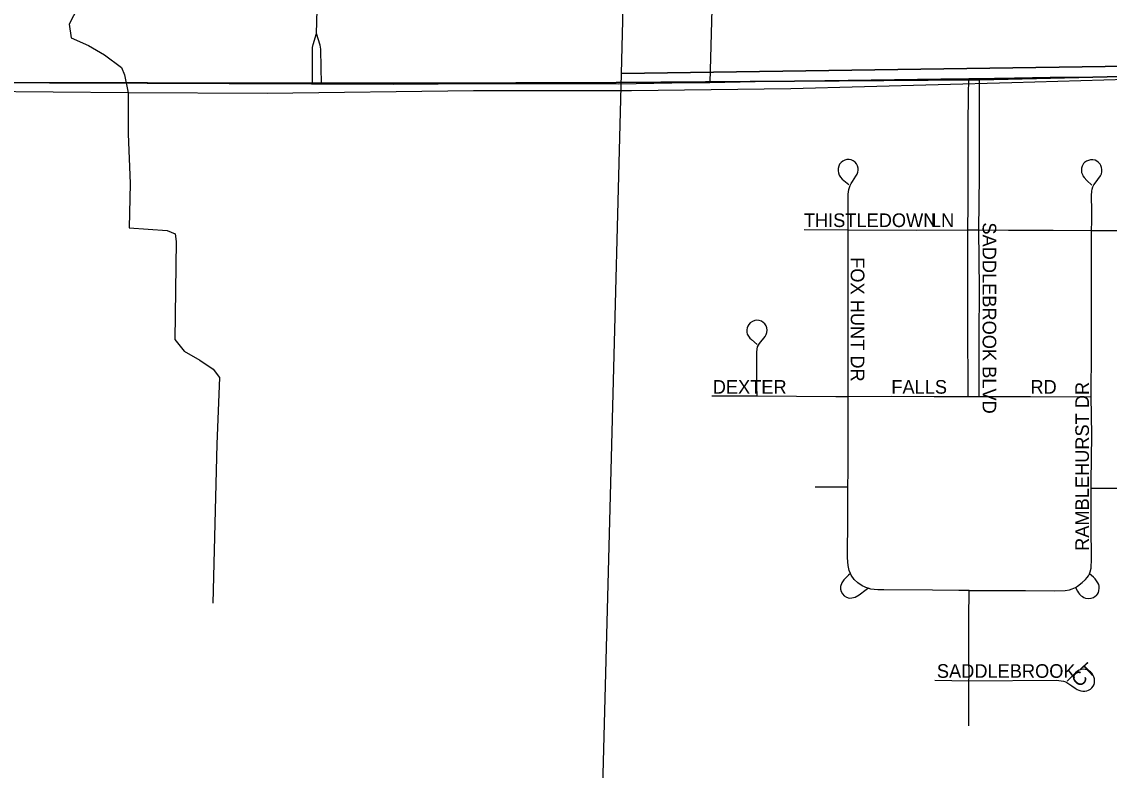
# Model space of a CAD drawing. Extents: x 1443599 to 1910620, y 1028088 to 1361369.
# Drawn here: x 1641737 to 1645729, y 1282676 to 1285423 of the extents above; entities that cross this region are included whole.
import ezdxf

# ---------------------------------------------------------------- set-up
doc = ezdxf.new("R2010")
doc.units = 0
for name, color, linetype in [('GM_X_City_Street', 7, 'Continuous'), ('GM_X_Corporation', 7, 'Continuous'), ('GM_X_County_Road', 7, 'Continuous'), ('GM_X_Minor_River', 7, 'Continuous'), ('GM_X_Section', 7, 'Continuous'), ('GM_X_Township', 7, 'Continuous'), ('GM_X_Township_Subdivision', 7, 'Continuous'), ('GM_X_Township_Subdivision_Text', 7, 'Continuous')]:
    doc.layers.add(name, color=color, linetype=linetype)

msp = doc.modelspace()

# ---------------------------------------------------------------- linework, layer by layer
at = {"layer": 'GM_X_City_Street'}
for points in [[(1642819.5, 1285379.9), (1642822.1, 1285467)], [(1642804.1, 1285198), (1642804.4, 1285253.4), (1642804.9, 1285328.6), (1642806.6, 1285339.4), (1642819.5, 1285379.9)], [(1642838.2, 1285198), (1642836.6, 1285253.2), (1642834.7, 1285322.1), (1642832.5, 1285336.7), (1642819.5, 1285379.9)]]:
    msp.add_lwpolyline(points, dxfattribs=at)
at = {"layer": 'GM_X_Corporation'}
msp.add_lwpolyline([(1645218, 1288777.5), (1645196.1, 1288028.3), (1645336, 1288022.8), (1645306.3, 1286617.3), (1644302.1, 1286637.5), (1644263.6, 1285200.4), (1642838.2, 1285198), (1642804.1, 1285198), (1641593.2, 1285199.7)], dxfattribs=at)
at = {"layer": 'GM_X_County_Road'}
for points in [[(1640941.2, 1285199.7), (1640962.9, 1285199.7), (1641200.8, 1285199.4), (1641587.9, 1285198.5), (1641658.1, 1285199.9), (1641838.8, 1285199.1), (1642019.7, 1285198.9), (1642200.4, 1285198.2), (1642266.2, 1285197.8), (1642496.3, 1285198), (1642710, 1285198.2), (1642804.1, 1285198)], [(1642838.2, 1285198), (1643244.1, 1285196.4), (1643474.3, 1285196.3), (1643687.9, 1285196), (1643926.3, 1285195.6), (1644189.3, 1285199.3), (1644263.6, 1285200.4)], [(1644263.6, 1285200.4), (1644429.5, 1285203.5), (1645110.4, 1285213.3), (1645214.1, 1285214.5)], [(1645214.1, 1285214.5), (1645253.2, 1285215)], [(1645253.2, 1285215), (1645307.3, 1285215.6), (1645381.1, 1285216.8), (1645512.3, 1285218.9), (1645668.2, 1285220.8), (1645947.1, 1285225.1), (1646168.6, 1285228.6), (1646291.7, 1285230.2), (1646455.8, 1285235.5), (1646558.8, 1285238.9)], [(1642804.1, 1285198), (1642833.2, 1285198), (1642838.2, 1285198)]]:
    msp.add_lwpolyline(points, dxfattribs=at)
at = {"layer": 'GM_X_Minor_River'}
for points in [[(1641943.4, 1285475.1), (1641912, 1285413.7), (1641918.8, 1285363.4), (1641982, 1285335.8), (1642041.6, 1285301.4)], [(1642041.6, 1285301.4), (1642103.7, 1285254.6), (1642115.1, 1285228.2), (1642127.4, 1285161.8), (1642127.8, 1285011.4), (1642135.3, 1284828.7), (1642131.4, 1284666.4), (1642270.9, 1284656.9), (1642300.5, 1284644.2), (1642303.8, 1284616), (1642299.1, 1284257.2), (1642334, 1284214.2), (1642391.1, 1284180.8), (1642440.1, 1284147.5), (1642463.4, 1284116.8), (1642453.4, 1283872.4), (1642439.3, 1283289.3)], [(1650136.6, 1285224.7), (1649607.9, 1285231.6), (1649164.9, 1285238.4), (1648570.1, 1285238.9), (1647797.7, 1285237.7), (1647053.1, 1285235.8), (1646424.1, 1285225.1), (1646300.4, 1285226.1), (1645371.6, 1285198.7), (1644560.8, 1285176.4), (1643975.8, 1285168.7), (1643395, 1285168.9), (1642638.3, 1285159.3), (1642127.4, 1285161.8), (1641576.7, 1285167.2), (1640808.1, 1285159.9), (1640237.2, 1285153.8), (1639604.5, 1285155.2)]]:
    msp.add_lwpolyline(points, dxfattribs=at)
at = {"layer": 'GM_X_Section'}
for points in [[(1645174.5, 1288073.9), (1646563.1, 1288047.7), (1647875.9, 1288022.9), (1649244.2, 1287997.1), (1649178.9, 1285308.5), (1643939.2, 1285233.3), (1644010.4, 1288095.8)], [(1643939.2, 1285233.3), (1649178.9, 1285308.5), (1649079.9, 1279911.1), (1643796.1, 1279828.5), (1643833, 1281222.5), (1643867.4, 1282521.1), (1643903.1, 1283869.7)]]:
    msp.add_lwpolyline(points, close=True, dxfattribs=at)
at = {"layer": 'GM_X_Township'}
for points in [[(1641593.2, 1285199.7), (1643101.7, 1285194.1), (1645228.9, 1285209.2), (1645254.5, 1285209.4), (1646550.4, 1285240.1), (1648206.4, 1285279.1), (1649973, 1285282), (1651849.4, 1285259.4), (1653491.3, 1285153.9), (1654528, 1285131.3), (1654367.1, 1279757.5), (1654270.9, 1274372.8)], [(1654270.9, 1274372.8), (1654367.1, 1279757.5), (1654528, 1285131.3), (1653491.3, 1285153.9), (1651849.4, 1285259.4), (1649973, 1285282), (1648206.4, 1285279.1), (1646550.4, 1285240.1), (1645254.5, 1285209.4), (1645228.9, 1285209.2), (1643101.7, 1285194.1), (1641593.2, 1285199.7)]]:
    msp.add_lwpolyline(points, dxfattribs=at)
at = {"layer": 'GM_X_Township_Subdivision'}
for points in [[(1645210.2, 1284658.9), (1645210.9, 1284750.9), (1645210.7, 1284915.2), (1645210.9, 1285046.7), (1645212.9, 1285153.2), (1645214.1, 1285214.5)], [(1645250.6, 1284658.9), (1645252.7, 1284857), (1645252.6, 1284996.2), (1645252.6, 1285149.9), (1645253.2, 1285215)], [(1644770.8, 1284658.9), (1644770.2, 1284766), (1644770.9, 1284790.6), (1644773.1, 1284806.8), (1644775.2, 1284814.8), (1644778, 1284822.4), (1644781.8, 1284829.6), (1644786.3, 1284836.5), (1644798.7, 1284855.6), (1644803.5, 1284863.2), (1644806.6, 1284870.5), (1644807.9, 1284877.7), (1644807.3, 1284885.6), (1644805.4, 1284893.9), (1644801.3, 1284901.7), (1644796.8, 1284907.4), (1644789.7, 1284912.9), (1644782.1, 1284916), (1644774, 1284917.5), (1644765.8, 1284917.4), (1644758, 1284915.3), (1644750.8, 1284911.4), (1644744.5, 1284906.1), (1644739.5, 1284899.6), (1644735.9, 1284892.3), (1644734, 1284884.4), (1644733.8, 1284876.2), (1644735.2, 1284868.1), (1644737.8, 1284860.3), (1644742.6, 1284852.4), (1644749.2, 1284845.5), (1644773.8, 1284825)], [(1645664.5, 1284657), (1645664.5, 1284661.5), (1645665, 1284686.1), (1645665.3, 1284727.1), (1645664.5, 1284784.6), (1645665.2, 1284801), (1645666.8, 1284809), (1645669.4, 1284816.8), (1645673, 1284824.1), (1645677.4, 1284831), (1645696.8, 1284857.6), (1645700.5, 1284864.9), (1645702, 1284872.5), (1645702.2, 1284880.6), (1645701.2, 1284887.9), (1645698.5, 1284894.7), (1645695.4, 1284900.5), (1645690.2, 1284906.4), (1645684.1, 1284910.8), (1645676.8, 1284914.5), (1645669.3, 1284915.9), (1645660.8, 1284915.9), (1645652.7, 1284914.2), (1645645.9, 1284911.3), (1645638.8, 1284906.1), (1645634.9, 1284902.2), (1645632, 1284898.1), (1645629.5, 1284892.5), (1645627.4, 1284885.2), (1645626.9, 1284878.3), (1645627.6, 1284869.8), (1645630.5, 1284862.3), (1645632.7, 1284857.4), (1645637.1, 1284850.8), (1645646.4, 1284839.8), (1645665.7, 1284822.8)], [(1644609.5, 1284660.7), (1644770.8, 1284658.9)], [(1644770.4, 1284047.9), (1644770.3, 1284143.5), (1644770.9, 1284225.4), (1644771, 1284282.7), (1644770.8, 1284356.5), (1644770.4, 1284422), (1644770.2, 1284479.3), (1644770.5, 1284577.6), (1644770.9, 1284651.4), (1644770.8, 1284658.9)], [(1644770.8, 1284658.9), (1645022.3, 1284658.1), (1645210.2, 1284658.9)], [(1645211.1, 1284047.9), (1645211, 1284089.4), (1645210.5, 1284282.7), (1645210.4, 1284364.9), (1645210.3, 1284512.7), (1645210.2, 1284652.4), (1645210.2, 1284658.9)], [(1645210.2, 1284658.9), (1645211.2, 1284658.9), (1645250.6, 1284658.9)], [(1645251.3, 1284048), (1645251.4, 1284081), (1645251.9, 1284267.3), (1645252.9, 1284441.2), (1645250.6, 1284658.9)], [(1645250.6, 1284658.9), (1645359.1, 1284658), (1645523.4, 1284657.5), (1645664.5, 1284657)], [(1645662.7, 1284046.9), (1645662.9, 1284078.7), (1645664.3, 1284186.8), (1645664.3, 1284480.9), (1645664.5, 1284657)], [(1645664.5, 1284657), (1645687.7, 1284656.9), (1645786.3, 1284656.8)], [(1644436.5, 1284049.9), (1644436.1, 1284082.6), (1644435.1, 1284177.3), (1644435.1, 1284209.8), (1644436.6, 1284220.7), (1644438.5, 1284229.6), (1644441.5, 1284236), (1644445.9, 1284241.9), (1644465.6, 1284267.8), (1644469.8, 1284274.9), (1644472.5, 1284282.7), (1644473.4, 1284290.8), (1644472.4, 1284299), (1644469.4, 1284306.7), (1644464.9, 1284313.6), (1644459, 1284319.4), (1644452.1, 1284323.8), (1644444.5, 1284326.2), (1644435.9, 1284327.1), (1644427.6, 1284326.5), (1644419.3, 1284323.2), (1644411.2, 1284318.2), (1644405.7, 1284312.1), (1644402.1, 1284305.7), (1644400.2, 1284300.1), (1644398.9, 1284291.9), (1644399.1, 1284283.7), (1644400.5, 1284276.6), (1644405.2, 1284268.3), (1644410.2, 1284261.9), (1644416, 1284256.6), (1644437.1, 1284238.9)], [(1644270, 1284050.1), (1644436.5, 1284049.9)], [(1644436.5, 1284049.9), (1644725.4, 1284047.7), (1644770.4, 1284047.9)], [(1644769.7, 1283715.4), (1644770.3, 1283772.7), (1644771.1, 1283979.7), (1644770.4, 1284045.2), (1644770.4, 1284047.9)], [(1644770.4, 1284047.9), (1644930.7, 1284048.5), (1645086.8, 1284047.7), (1645211.1, 1284047.9)], [(1645211.1, 1284047.9), (1645251.3, 1284048)], [(1645251.3, 1284048), (1645267.5, 1284048), (1645440, 1284048), (1645612.5, 1284046.7), (1645637.1, 1284046.8), (1645662.7, 1284046.9)], [(1645662.7, 1283710.9), (1645662.8, 1283734), (1645664.6, 1283906.4), (1645662.7, 1284046.9)], [(1644649.4, 1283715.4), (1644696.1, 1283716.1), (1644760.2, 1283715.5), (1644769.7, 1283715.4)], [(1644779.3, 1283398.2), (1644774.9, 1283408.6), (1644770.7, 1283427), (1644768.5, 1283455.9), (1644769.9, 1283603.2), (1644769.7, 1283715.4)], [(1645657, 1283396.5), (1645659.5, 1283404.4), (1645662.3, 1283417.3), (1645663.7, 1283451.6), (1645662.7, 1283569.8), (1645662.5, 1283684.7), (1645662.7, 1283710.9)], [(1645662.7, 1283710.9), (1645713.9, 1283710.8), (1645919.8, 1283710.6), (1645990.7, 1283710)], [(1644779.3, 1283398.2), (1644772.3, 1283391.5), (1644754.6, 1283374.2), (1644747.3, 1283363.3), (1644743.1, 1283350.7), (1644742.7, 1283340.9), (1644744.9, 1283331.4), (1644749.7, 1283322.8), (1644756.5, 1283315.7), (1644764.8, 1283310.6), (1644774.2, 1283307.9), (1644784, 1283308), (1644796.6, 1283311.6), (1644811.1, 1283319.5), (1644836.9, 1283338.8), (1644844, 1283344.1)], [(1644844, 1283344.1), (1644842.1, 1283344.4), (1644821.9, 1283353), (1644806.2, 1283363.3), (1644792.7, 1283376.2), (1644782.1, 1283391.4), (1644779.3, 1283398.2)], [(1645604.7, 1283346), (1645612.7, 1283350.8), (1645613, 1283351), (1645629.9, 1283364.4), (1645641.9, 1283375.8), (1645648.1, 1283383), (1645652.3, 1283388.7), (1645657, 1283396.5)], [(1645604.7, 1283346), (1645612.3, 1283332.6), (1645616.4, 1283326.6), (1645619.9, 1283321.6), (1645625.4, 1283316.4), (1645630.3, 1283313.1), (1645635.5, 1283310), (1645641.9, 1283307.3), (1645653.1, 1283305.9), (1645662.5, 1283307.3), (1645671.1, 1283310.2), (1645677.6, 1283314.2), (1645681.7, 1283317.1), (1645686.3, 1283322.5), (1645689.5, 1283328.1), (1645691.3, 1283333.7), (1645692.4, 1283344.5), (1645692, 1283350.8), (1645690.4, 1283357.6), (1645687.2, 1283363.8), (1645682.6, 1283370.5), (1645677.2, 1283377.8), (1645671.8, 1283383.9), (1645657, 1283396.5)], [(1645214.3, 1283335.5), (1645176.4, 1283335.5), (1645080.9, 1283336.2), (1644902.2, 1283338.5), (1644880.2, 1283338.3), (1644865.8, 1283339.3), (1644854.4, 1283340.8), (1644844, 1283344.1)], [(1645213.7, 1283004.2), (1645214.4, 1283018.8), (1645213.5, 1283093.2), (1645213.3, 1283151), (1645213.8, 1283233.7), (1645214.3, 1283335.5)], [(1645214.3, 1283335.5), (1645421.6, 1283335.1), (1645527.4, 1283333.8), (1645567.3, 1283335.2), (1645583.1, 1283338.1), (1645593.5, 1283341), (1645604.7, 1283346)], [(1645213.7, 1283004.2), (1645535.8, 1283005.8), (1645552.6, 1283004.5), (1645561.2, 1283002.6), (1645569.4, 1282999.7), (1645577.3, 1282995.9), (1645591.3, 1282986.1), (1645604.2, 1282976.5), (1645610.7, 1282972.3), (1645617.5, 1282969.2), (1645624.7, 1282967), (1645632, 1282965.9), (1645639.3, 1282966), (1645646.5, 1282967.5), (1645653.3, 1282970.1), (1645659.7, 1282973.8), (1645665.3, 1282978.5), (1645669.9, 1282984), (1645673.3, 1282990.3), (1645674.9, 1282997), (1645675.3, 1283004.4), (1645674.5, 1283011.8), (1645672.5, 1283018.9), (1645669.4, 1283025.5), (1645665.1, 1283031.5), (1645659.9, 1283036.7), (1645654, 1283041), (1645647.4, 1283044.1), (1645640.5, 1283045.8), (1645633.3, 1283046.2), (1645626.1, 1283045.2), (1645619.2, 1283042.9), (1645612.6, 1283039.4), (1645605.3, 1283033.2), (1645574.8, 1283002.9)], [(1645089, 1283006), (1645213.7, 1283004.2)], [(1645213.2, 1282839.2), (1645213.7, 1283004.2)]]:
    msp.add_lwpolyline(points, dxfattribs=at)

# ---------------------------------------------------------------- texts
at = {"layer": 'GM_X_Township_Subdivision_Text'}
for s, rotation, p in [('THISTLEDOWN', 0, (1644608, 1284669.4)), ('LN', 0, (1645074.5, 1284669.4)), ('SADDLEBROOK BLVD', 270, (1645264.3, 1284686.4)), ('FOX HUNT DR', 270, (1644780.3, 1284558.8)), ('DEXTER', 0, (1644273.7, 1284057.8)), ('FALLS', 0, (1644929.2, 1284057.8)), ('RD', 0, (1645439.7, 1284057.8)), ('RAMBLEHURST DR', 90, (1645654.6, 1283480.8)), ('SADDLEBROOK', 0, (1645096.4, 1283015)), ('CT', 42.5113, (1645618.1, 1282977.4))]:
    msp.add_text(s, height=50, rotation=rotation, dxfattribs=at).set_placement(p)

doc.saveas('drawing.dxf')
